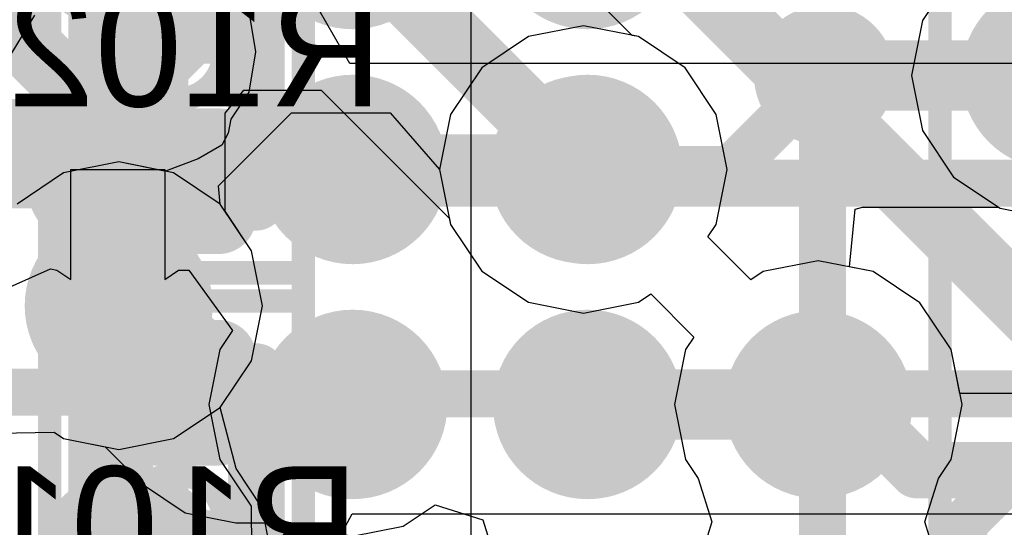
# Model space of a CAD drawing. Header units: millimetres. Extents: x -2 to 68, y -2 to 27.4.
# Tile 411 of 594: x 41.4 to 43.5, y 18.7 to 19.8. Entities that reach past the tile are written whole.
import ezdxf

# ---------------------------------------------------------------- set-up
doc = ezdxf.new("R2010")
doc.units = ezdxf.units.MM
for name, color, linetype in [('BottomLayer', 5, 'Continuous'), ('BottomPaste', 16, 'Continuous'), ('BottomSolder', 6, 'Continuous'), ('DrillGuide', 244, 'Continuous'), ('Mechanical10', 56, 'Continuous'), ('Mechanical13', 56, 'Continuous'), ('Mechanical15', 56, 'Continuous'), ('Mechanical17', 56, 'Continuous'), ('Mechanical6', 56, 'Continuous'), ('MidLayer1', 16, 'Continuous'), ('MidLayer2', 76, 'Continuous'), ('MidLayer3', 90, 'Continuous'), ('MidLayer4', 156, 'Continuous'), ('MidLayer5', 130, 'Continuous'), ('MidLayer6', 216, 'Continuous'), ('MidLayer7', 6, 'Continuous'), ('MidLayer8', 54, 'Continuous'), ('MultiLayer', 9, 'Continuous'), ('TopLayer', 1, 'Continuous'), ('TopPaste', 8, 'Continuous'), ('TopSolder', 216, 'Continuous'), ('ViaHoleLayer', 16, 'Continuous')]:
    doc.layers.add(name, color=color, linetype=linetype)

# ---------------------------------------------------------------- blocks, each defined once
blk = doc.blocks.new('RES_0201_B_187')
at = {"layer": 'BottomLayer', "const_width": 0.0806}
for points in [[(-0.3897, 0.0894, 1), (-0.3091, 0.0894, 1)], [(-0.2409, 0.0894, 1), (-0.1603, 0.0894, 1)], [(0.1603, 0.0894, 1), (0.2409, 0.0894, 1)], [(0.3091, 0.0894, 1), (0.3897, 0.0894, 1)], [(-0.3897, -0.0894, 1), (-0.3091, -0.0894, 1)], [(-0.2409, -0.0894, 1), (-0.1603, -0.0894, 1)], [(0.1603, -0.0894, 1), (0.2409, -0.0894, 1)], [(0.3091, -0.0894, 1), (0.3897, -0.0894, 1)]]:
    blk.add_lwpolyline(points, format="xyb", close=True, dxfattribs=at)
at = {"layer": 'BottomLayer'}
for points in [[(-0.2006, 0.17), (-0.3494, 0.17), (-0.2006, -0.17), (-0.3494, -0.17)], [(0.2006, -0.17), (0.3494, -0.17), (0.2006, 0.17), (0.3494, 0.17)], [(-0.12, 0.0894), (-0.43, 0.0894), (-0.12, -0.0894), (-0.43, -0.0894)], [(0.12, -0.0894), (0.43, -0.0894), (0.12, 0.0894), (0.43, 0.0894)]]:
    blk.add_solid(points, dxfattribs=at)
at = {"layer": 'BottomPaste', "const_width": 0.0806}
for points in [[(-0.3897, 0.0894, 1), (-0.3091, 0.0894, 1)], [(-0.2409, 0.0894, 1), (-0.1603, 0.0894, 1)], [(0.1603, 0.0894, 1), (0.2409, 0.0894, 1)], [(0.3091, 0.0894, 1), (0.3897, 0.0894, 1)], [(-0.3897, -0.0894, 1), (-0.3091, -0.0894, 1)], [(-0.2409, -0.0894, 1), (-0.1603, -0.0894, 1)], [(0.1603, -0.0894, 1), (0.2409, -0.0894, 1)], [(0.3091, -0.0894, 1), (0.3897, -0.0894, 1)]]:
    blk.add_lwpolyline(points, format="xyb", close=True, dxfattribs=at)
at = {"layer": 'BottomPaste'}
for points in [[(-0.2006, 0.17), (-0.3494, 0.17), (-0.2006, -0.17), (-0.3494, -0.17)], [(0.2006, -0.17), (0.3494, -0.17), (0.2006, 0.17), (0.3494, 0.17)], [(-0.12, 0.0894), (-0.43, 0.0894), (-0.12, -0.0894), (-0.43, -0.0894)], [(0.12, -0.0894), (0.43, -0.0894), (0.12, 0.0894), (0.43, 0.0894)]]:
    blk.add_solid(points, dxfattribs=at)
at = {"layer": 'BottomSolder', "const_width": 0.0806}
for points in [[(-0.3897, 0.0894, 1), (-0.3091, 0.0894, 1)], [(-0.2409, 0.0894, 1), (-0.1603, 0.0894, 1)], [(0.1603, 0.0894, 1), (0.2409, 0.0894, 1)], [(0.3091, 0.0894, 1), (0.3897, 0.0894, 1)], [(-0.3897, -0.0894, 1), (-0.3091, -0.0894, 1)], [(-0.2409, -0.0894, 1), (-0.1603, -0.0894, 1)], [(0.1603, -0.0894, 1), (0.2409, -0.0894, 1)], [(0.3091, -0.0894, 1), (0.3897, -0.0894, 1)]]:
    blk.add_lwpolyline(points, format="xyb", close=True, dxfattribs=at)
at = {"layer": 'BottomSolder'}
for points in [[(-0.2006, 0.17), (-0.3494, 0.17), (-0.2006, -0.17), (-0.3494, -0.17)], [(0.2006, -0.17), (0.3494, -0.17), (0.2006, 0.17), (0.3494, 0.17)], [(-0.12, 0.0894), (-0.43, 0.0894), (-0.12, -0.0894), (-0.43, -0.0894)], [(0.12, -0.0894), (0.43, -0.0894), (0.12, 0.0894), (0.43, 0.0894)]]:
    blk.add_solid(points, dxfattribs=at)
at = {"layer": 'Mechanical10', "const_width": 0.12}
for points in [[(-0.32, 0.17), (0.32, 0.17)], [(-0.32, 0.17), (-0.32, -0.17)], [(0.32, 0.17), (0.32, -0.17)], [(-0.32, -0.17), (0.32, -0.17)]]:
    blk.add_lwpolyline(points, dxfattribs=at)
at = {"layer": 'Mechanical10', "const_width": 0.06}
for points in [[(-0.35, 0.17, 1), (-0.29, 0.17, 1)], [(-0.35, 0.17, 1), (-0.29, 0.17, 1)], [(0.29, 0.17, 1), (0.35, 0.17, 1)], [(0.29, 0.17, 1), (0.35, 0.17, 1)], [(-0.35, -0.17, 1), (-0.29, -0.17, 1)], [(-0.35, -0.17, 1), (-0.29, -0.17, 1)], [(0.29, -0.17, 1), (0.35, -0.17, 1)], [(0.29, -0.17, 1), (0.35, -0.17, 1)]]:
    blk.add_lwpolyline(points, format="xyb", close=True, dxfattribs=at)
at = {"layer": 'Mechanical6', "const_width": 0.05}
for points in [[(-0.53, 0.27), (-0.53, -0.27)], [(-0.53, 0.27), (0.53, 0.27)], [(0.53, 0.27), (0.53, -0.27)], [(0, 0.135), (0, -0.135)], [(-0.135, 0), (0.135, 0)], [(-0.53, -0.27), (0.53, -0.27)]]:
    blk.add_lwpolyline(points, dxfattribs=at)
at = {"layer": 'Mechanical6'}
for points, const_width in [([(-0.5425, 0.27, 1), (-0.5175, 0.27, 1)], 0.025), ([(-0.5425, 0.27, 1), (-0.5175, 0.27, 1)], 0.025), ([(0.5175, 0.27, 1), (0.5425, 0.27, 1)], 0.025), ([(0.5175, 0.27, 1), (0.5425, 0.27, 1)], 0.025), ([(-0.0125, 0.135, 1), (0.0125, 0.135, 1)], 0.025), ([(0.1013, 0, 1), (-0.1013, 0, 1)], 0.05), ([(-0.1475, 0, 1), (-0.1225, 0, 1)], 0.025), ([(-0.1138, 0, 1), (-0.0888, 0, 1)], 0.025), ([(0.0888, 0, 1), (0.1138, 0, 1)], 0.025), ([(0.1225, 0, 1), (0.1475, 0, 1)], 0.025), ([(-0.0125, -0.135, 1), (0.0125, -0.135, 1)], 0.025), ([(-0.5425, -0.27, 1), (-0.5175, -0.27, 1)], 0.025), ([(-0.5425, -0.27, 1), (-0.5175, -0.27, 1)], 0.025), ([(0.5175, -0.27, 1), (0.5425, -0.27, 1)], 0.025), ([(0.5175, -0.27, 1), (0.5425, -0.27, 1)], 0.025)]:
    blk.add_lwpolyline(points, format="xyb", close=True, dxfattribs=dict(at, const_width=const_width))
blk = doc.blocks.new('RES_0201_B_188')
at = {"layer": 'BottomLayer', "const_width": 0.0806}
for points in [[(-0.3897, 0.0894, 1), (-0.3091, 0.0894, 1)], [(-0.2409, 0.0894, 1), (-0.1603, 0.0894, 1)], [(0.1603, 0.0894, 1), (0.2409, 0.0894, 1)], [(0.3091, 0.0894, 1), (0.3897, 0.0894, 1)], [(-0.3897, -0.0894, 1), (-0.3091, -0.0894, 1)], [(-0.2409, -0.0894, 1), (-0.1603, -0.0894, 1)], [(0.1603, -0.0894, 1), (0.2409, -0.0894, 1)], [(0.3091, -0.0894, 1), (0.3897, -0.0894, 1)]]:
    blk.add_lwpolyline(points, format="xyb", close=True, dxfattribs=at)
at = {"layer": 'BottomLayer'}
for points in [[(-0.2006, 0.17), (-0.3494, 0.17), (-0.2006, -0.17), (-0.3494, -0.17)], [(0.2006, -0.17), (0.3494, -0.17), (0.2006, 0.17), (0.3494, 0.17)], [(-0.12, 0.0894), (-0.43, 0.0894), (-0.12, -0.0894), (-0.43, -0.0894)], [(0.12, -0.0894), (0.43, -0.0894), (0.12, 0.0894), (0.43, 0.0894)]]:
    blk.add_solid(points, dxfattribs=at)
at = {"layer": 'BottomPaste', "const_width": 0.0806}
for points in [[(-0.3897, 0.0894, 1), (-0.3091, 0.0894, 1)], [(-0.2409, 0.0894, 1), (-0.1603, 0.0894, 1)], [(0.1603, 0.0894, 1), (0.2409, 0.0894, 1)], [(0.3091, 0.0894, 1), (0.3897, 0.0894, 1)], [(-0.3897, -0.0894, 1), (-0.3091, -0.0894, 1)], [(-0.2409, -0.0894, 1), (-0.1603, -0.0894, 1)], [(0.1603, -0.0894, 1), (0.2409, -0.0894, 1)], [(0.3091, -0.0894, 1), (0.3897, -0.0894, 1)]]:
    blk.add_lwpolyline(points, format="xyb", close=True, dxfattribs=at)
at = {"layer": 'BottomPaste'}
for points in [[(-0.2006, 0.17), (-0.3494, 0.17), (-0.2006, -0.17), (-0.3494, -0.17)], [(0.2006, -0.17), (0.3494, -0.17), (0.2006, 0.17), (0.3494, 0.17)], [(-0.12, 0.0894), (-0.43, 0.0894), (-0.12, -0.0894), (-0.43, -0.0894)], [(0.12, -0.0894), (0.43, -0.0894), (0.12, 0.0894), (0.43, 0.0894)]]:
    blk.add_solid(points, dxfattribs=at)
at = {"layer": 'BottomSolder', "const_width": 0.0806}
for points in [[(-0.3897, 0.0894, 1), (-0.3091, 0.0894, 1)], [(-0.2409, 0.0894, 1), (-0.1603, 0.0894, 1)], [(0.1603, 0.0894, 1), (0.2409, 0.0894, 1)], [(0.3091, 0.0894, 1), (0.3897, 0.0894, 1)], [(-0.3897, -0.0894, 1), (-0.3091, -0.0894, 1)], [(-0.2409, -0.0894, 1), (-0.1603, -0.0894, 1)], [(0.1603, -0.0894, 1), (0.2409, -0.0894, 1)], [(0.3091, -0.0894, 1), (0.3897, -0.0894, 1)]]:
    blk.add_lwpolyline(points, format="xyb", close=True, dxfattribs=at)
at = {"layer": 'BottomSolder'}
for points in [[(-0.2006, 0.17), (-0.3494, 0.17), (-0.2006, -0.17), (-0.3494, -0.17)], [(0.2006, -0.17), (0.3494, -0.17), (0.2006, 0.17), (0.3494, 0.17)], [(-0.12, 0.0894), (-0.43, 0.0894), (-0.12, -0.0894), (-0.43, -0.0894)], [(0.12, -0.0894), (0.43, -0.0894), (0.12, 0.0894), (0.43, 0.0894)]]:
    blk.add_solid(points, dxfattribs=at)
at = {"layer": 'Mechanical10', "const_width": 0.12}
for points in [[(0.32, 0.17), (-0.32, 0.17)], [(-0.32, -0.17), (-0.32, 0.17)], [(0.32, -0.17), (0.32, 0.17)], [(0.32, -0.17), (-0.32, -0.17)]]:
    blk.add_lwpolyline(points, dxfattribs=at)
at = {"layer": 'Mechanical10', "const_width": 0.06}
for points in [[(-0.35, 0.17, 1), (-0.29, 0.17, 1)], [(-0.35, 0.17, 1), (-0.29, 0.17, 1)], [(0.29, 0.17, 1), (0.35, 0.17, 1)], [(0.29, 0.17, 1), (0.35, 0.17, 1)], [(-0.35, -0.17, 1), (-0.29, -0.17, 1)], [(-0.35, -0.17, 1), (-0.29, -0.17, 1)], [(0.29, -0.17, 1), (0.35, -0.17, 1)], [(0.29, -0.17, 1), (0.35, -0.17, 1)]]:
    blk.add_lwpolyline(points, format="xyb", close=True, dxfattribs=at)
at = {"layer": 'Mechanical6', "const_width": 0.05}
for points in [[(0.53, 0.27), (-0.53, 0.27)], [(-0.53, -0.27), (-0.53, 0.27)], [(0.53, -0.27), (0.53, 0.27)], [(0, -0.135), (0, 0.135)], [(0.135, 0), (-0.135, 0)], [(0.53, -0.27), (-0.53, -0.27)]]:
    blk.add_lwpolyline(points, dxfattribs=at)
at = {"layer": 'Mechanical6'}
for points, const_width in [([(-0.5425, 0.27, 1), (-0.5175, 0.27, 1)], 0.025), ([(-0.5425, 0.27, 1), (-0.5175, 0.27, 1)], 0.025), ([(0.5175, 0.27, 1), (0.5425, 0.27, 1)], 0.025), ([(0.5175, 0.27, 1), (0.5425, 0.27, 1)], 0.025), ([(-0.0125, 0.135, 1), (0.0125, 0.135, 1)], 0.025), ([(0.1013, 0, 1), (-0.1013, 0, 1)], 0.05), ([(-0.1475, 0, 1), (-0.1225, 0, 1)], 0.025), ([(-0.1138, 0, 1), (-0.0888, 0, 1)], 0.025), ([(0.0888, 0, 1), (0.1138, 0, 1)], 0.025), ([(0.1225, 0, 1), (0.1475, 0, 1)], 0.025), ([(-0.0125, -0.135, 1), (0.0125, -0.135, 1)], 0.025), ([(-0.5425, -0.27, 1), (-0.5175, -0.27, 1)], 0.025), ([(-0.5425, -0.27, 1), (-0.5175, -0.27, 1)], 0.025), ([(0.5175, -0.27, 1), (0.5425, -0.27, 1)], 0.025), ([(0.5175, -0.27, 1), (0.5425, -0.27, 1)], 0.025)]:
    blk.add_lwpolyline(points, format="xyb", close=True, dxfattribs=dict(at, const_width=const_width))
blk = doc.blocks.new('BGA486C50P27X27_1400X1400X125_227')
at = {"layer": 'Mechanical13', "const_width": 0.1}
blk.add_lwpolyline([(-7, -7), (7, -7)], dxfattribs=at)
at = {"layer": 'Mechanical15', "const_width": 0.05}
blk.add_lwpolyline([(-7.25, -7.25), (7.25, -7.25)], dxfattribs=at)
at = {"layer": 'TopLayer', "const_width": 0.1}
for points in [[(3.95, -5.5, 1), (4.05, -5.5, 1)], [(3.45, -6, 1), (3.55, -6, 1)], [(3.95, -6, 1), (4.05, -6, 1)], [(3.45, -6.5, 1), (3.55, -6.5, 1)], [(3.95, -6.5, 1), (4.05, -6.5, 1)]]:
    blk.add_lwpolyline(points, format="xyb", close=True, dxfattribs=at)
at = {"layer": 'TopPaste', "const_width": 0.1}
for points in [[(3.95, -5.5, 1), (4.05, -5.5, 1)], [(3.45, -6, 1), (3.55, -6, 1)], [(3.95, -6, 1), (4.05, -6, 1)], [(3.45, -6.5, 1), (3.55, -6.5, 1)], [(3.95, -6.5, 1), (4.05, -6.5, 1)]]:
    blk.add_lwpolyline(points, format="xyb", close=True, dxfattribs=at)
at = {"layer": 'TopSolder', "const_width": 0.2016}
for points in [[(3.8992, -5.5, 1), (4.1008, -5.5, 1)], [(4.3992, -5.5, 1), (4.6008, -5.5, 1)], [(3.3992, -6, 1), (3.6008, -6, 1)], [(3.8992, -6, 1), (4.1008, -6, 1)], [(4.3992, -6, 1), (4.6008, -6, 1)], [(3.3992, -6.5, 1), (3.6008, -6.5, 1)], [(3.8992, -6.5, 1), (4.1008, -6.5, 1)], [(4.3992, -6.5, 1), (4.6008, -6.5, 1)]]:
    blk.add_lwpolyline(points, format="xyb", close=True, dxfattribs=at)

msp = doc.modelspace()

# ---------------------------------------------------------------- linework, layer by layer
at = {"layer": 'BottomLayer'}
for p, q in [((41.4478, 19.8285), (41.3832, 19.7221)), ((42.1192, 19.7257), (42.0537, 19.8392)), ((44.2767, 19.7257), (42.1192, 19.7257)), ((42.0563, 18.6414), (42.1238, 18.7675)), ((42.1238, 18.7675), (44.266, 18.7675))]:
    msp.add_line(p, q, dxfattribs=at)
at = {"layer": 'BottomLayer', "const_width": 0.1}
for points in [[(40.8502, 19.4672), (41.7422, 19.4672)], [(41.7422, 19.4672), (41.75, 19.475)], [(41.75, 19.475), (41.7542, 19.4708)], [(41.7542, 19.4708), (44.2767, 19.4708)], [(41.107, 19.026), (41.749, 19.026)], [(41.749, 19.026), (41.7526, 19.0224)], [(41.7526, 19.0224), (44.3716, 19.0224)]]:
    msp.add_lwpolyline(points, dxfattribs=at)
at = {"layer": 'BottomLayer', "const_width": 0.05}
for points in [[(41.7172, 19.4672, 1), (41.7672, 19.4672, 1)], [(41.7172, 19.4672, 1), (41.7672, 19.4672, 1)], [(41.725, 19.475, 1), (41.775, 19.475, 1)], [(41.725, 19.475, 1), (41.775, 19.475, 1)], [(41.7292, 19.4708, 1), (41.7792, 19.4708, 1)], [(41.7292, 19.4708, 1), (41.7792, 19.4708, 1)], [(41.724, 19.026, 1), (41.774, 19.026, 1)], [(41.724, 19.026, 1), (41.774, 19.026, 1)], [(41.7276, 19.0224, 1), (41.7776, 19.0224, 1)], [(41.7276, 19.0224, 1), (41.7776, 19.0224, 1)]]:
    msp.add_lwpolyline(points, format="xyb", close=True, dxfattribs=at)
at = {"layer": 'DrillGuide'}
for points, const_width in [([(43.104, 19.7, 1), (43.154, 19.7, 1)], 0.05), ([(42.566, 19.5, 1), (42.666, 19.5, 1)], 0.1), ([(42.1, 19.5, 1), (42.15, 19.5, 1)], 0.05), ([(41.577, 19.21, 1), (41.677, 19.21, 1)], 0.1), ([(43.066, 19, 1), (43.166, 19, 1)], 0.1), ([(42.1, 19, 1), (42.15, 19, 1)], 0.05), ([(42.6, 19, 1), (42.65, 19, 1)], 0.05), ([(41.6, 18.663, 1), (41.7, 18.663, 1)], 0.1)]:
    msp.add_lwpolyline(points, format="xyb", close=True, dxfattribs=dict(at, const_width=const_width))
at = {"layer": 'MidLayer1'}
for p, q in [((41.904, 19.8358), (41.9182, 19.75)), ((41.9182, 19.75), (41.904, 19.6642)), ((41.904, 19.6642), (41.866, 19.6073)), ((41.866, 19.6073), (41.86, 19.5771)), ((41.86, 19.5771), (41.8464, 19.5519)), ((41.8464, 19.5519), (41.7959, 19.5226)), ((41.627, 19.5159), (41.5099, 19.4926)), ((41.7243, 19.4965), (41.627, 19.5159)), ((41.7959, 19.5226), (41.7267, 19.4966)), ((41.5099, 19.4926), (41.4107, 19.4263)), ((41.7267, 19.4966), (41.7243, 19.4965)), ((43.1827, 19.2926), (43.1947, 19.4154)), ((43.1947, 19.4154), (43.2099, 19.4196)), ((43.2099, 19.4196), (43.4996, 19.4196)), ((43.4996, 19.4196), (43.5029, 19.4174)), ((43.5029, 19.4174), (43.62, 19.3941)), ((43.233, 19.2826), (43.1827, 19.2926)), ((43.3323, 19.2163), (43.233, 19.2826)), ((43.3986, 19.1171), (43.3323, 19.2163)), ((43.4219, 19), (43.3986, 19.1171)), ((43.3986, 18.8829), (43.4219, 19)), ((41.3654, 18.939), (41.4895, 18.9411)), ((41.4895, 18.9411), (41.5099, 18.9274)), ((41.5099, 18.9274), (41.5983, 18.9098)), ((41.5983, 18.9098), (41.6777, 18.8304)), ((43.3717, 18.8427), (43.3986, 18.8829)), ((43.3428, 18.75), (43.3717, 18.8427)), ((41.6777, 18.8304), (41.7687, 18.7697)), ((42.2323, 18.741), (42.3006, 18.7866)), ((42.3006, 18.7866), (42.4021, 18.7542)), ((41.7687, 18.7697), (41.876, 18.7483)), ((41.876, 18.7483), (42.0067, 18.7483)), ((42.0067, 18.7483), (42.0177, 18.741)), ((42.0177, 18.741), (42.125, 18.7196)), ((42.125, 18.7196), (42.2323, 18.741)), ((42.4021, 18.7542), (42.4317, 18.6608)), ((43.3717, 18.6573), (43.3428, 18.75))]:
    msp.add_line(p, q, dxfattribs=at)
for points, const_width in [([(43.52, 19.7, 1), (43.72, 19.7, 1)], 0.2), ([(43.054, 19.7, 1), (43.204, 19.7, 1)], 0.15), ([(43.0915, 19.7, 1), (43.1665, 19.7, 1)], 0.075), ([(42.516, 19.5, 1), (42.716, 19.5, 1)], 0.2), ([(42.05, 19.5, 1), (42.2, 19.5, 1)], 0.15), ([(42.0875, 19.5, 1), (42.1625, 19.5, 1)], 0.075), ([(42.5785, 19.5, 1), (42.6535, 19.5, 1)], 0.075), ([(41.527, 19.21, 1), (41.727, 19.21, 1)], 0.2), ([(41.5895, 19.21, 1), (41.6645, 19.21, 1)], 0.075), ([(41.6571, 19.21, 1), (41.7321, 19.21, 1)], 0.075), ([(41.6571, 19.21, 1), (41.7321, 19.21, 1)], 0.075), ([(43.016, 19, 1), (43.216, 19, 1)], 0.2), ([(42.05, 19, 1), (42.2, 19, 1)], 0.15), ([(42.55, 19, 1), (42.7, 19, 1)], 0.15), ([(41.8385, 19.0287, 1), (41.9135, 19.0287, 1)], 0.075), ([(41.8385, 19.0287, 1), (41.9135, 19.0287, 1)], 0.075), ([(42.0588, 19.0287, 1), (42.1338, 19.0287, 1)], 0.075), ([(42.0588, 19.0287, 1), (42.1338, 19.0287, 1)], 0.075), ([(42.0875, 19, 1), (42.1625, 19, 1)], 0.075), ([(42.5875, 19, 1), (42.6625, 19, 1)], 0.075), ([(43.0785, 19, 1), (43.1535, 19, 1)], 0.075), ([(41.55, 18.663, 1), (41.75, 18.663, 1)], 0.2)]:
    msp.add_lwpolyline(points, format="xyb", close=True, dxfattribs=dict(at, const_width=const_width))
at = {"layer": 'MidLayer1', "const_width": 0.15}
for points in [[(43.129, 19.7), (43.62, 19.7)], [(42.125, 19.5), (42.616, 19.5)], [(41.627, 19.21), (41.6946, 19.21)], [(41.6946, 19.21), (41.876, 19.0287)], [(41.876, 19.0287), (42.0963, 19.0287)], [(42.0963, 19.0287), (42.125, 19)], [(42.625, 19), (43.116, 19)]]:
    msp.add_lwpolyline(points, dxfattribs=at)
at = {"layer": 'MidLayer2'}
for p, q in [((41.8395, 19.4652), (41.995, 19.6207)), ((41.995, 19.6207), (42.2046, 19.6207)), ((42.2046, 19.6207), (42.3101, 19.5)), ((42.3101, 19.5), (42.3334, 19.3829)), ((41.8433, 19.4263), (41.8395, 19.4652)), ((41.9096, 19.3271), (41.8433, 19.4263)), ((42.3334, 19.3829), (42.3997, 19.2837)), ((41.9329, 19.21), (41.9096, 19.3271)), ((42.3997, 19.2837), (42.4989, 19.2174)), ((42.4989, 19.2174), (42.616, 19.1941)), ((42.616, 19.1941), (42.733, 19.2174)), ((42.733, 19.2174), (42.7595, 19.2351)), ((42.7595, 19.2351), (42.8511, 19.1435)), ((41.9096, 19.093), (41.9329, 19.21)), ((42.8511, 19.1435), (42.8334, 19.1171)), ((42.8334, 19.1171), (42.8101, 19)), ((41.8433, 18.9937), (41.9096, 19.093)), ((41.744, 18.9274), (41.8433, 18.9937)), ((42.8101, 19), (42.8334, 18.8829)), ((41.3654, 18.939), (41.4895, 18.9411)), ((41.4895, 18.9411), (41.5099, 18.9274)), ((41.5099, 18.9274), (41.627, 18.9041)), ((41.627, 18.9041), (41.744, 18.9274)), ((42.8334, 18.8829), (42.8603, 18.8427)), ((42.8603, 18.8427), (42.8892, 18.75)), ((42.8892, 18.75), (42.8603, 18.6573))]:
    msp.add_line(p, q, dxfattribs=at)
at = {"layer": 'MidLayer2', "const_width": 0.14}
for points in [[(41.565, 19.58), (41.881, 19.896)], [(42.865, 19.896), (43.7725, 18.9885)], [(40.3691, 19.58), (41.565, 19.58)]]:
    msp.add_lwpolyline(points, dxfattribs=at)
at = {"layer": 'MidLayer2'}
for points, const_width in [([(43.52, 19.7, 1), (43.72, 19.7, 1)], 0.2), ([(42.516, 19.5, 1), (42.716, 19.5, 1)], 0.2), ([(41.53, 19.58, 1), (41.6, 19.58, 1)], 0.07), ([(41.53, 19.58, 1), (41.6, 19.58, 1)], 0.07), ([(41.527, 19.21, 1), (41.727, 19.21, 1)], 0.2), ([(43.016, 19, 1), (43.216, 19, 1)], 0.2), ([(41.55, 18.663, 1), (41.75, 18.663, 1)], 0.2)]:
    msp.add_lwpolyline(points, format="xyb", close=True, dxfattribs=dict(at, const_width=const_width))
at = {"layer": 'MidLayer3'}
for p, q in [((42.7201, 19.7852), (42.3669, 20.1384)), ((43.4037, 19.9163), (43.3374, 19.8171)), ((43.3374, 19.8171), (43.3141, 19.7)), ((42.733, 19.7826), (42.7201, 19.7852)), ((42.8323, 19.7163), (42.733, 19.7826)), ((42.8986, 19.617), (42.8323, 19.7163)), ((43.3141, 19.7), (43.3374, 19.5829)), ((41.8533, 19.62), (41.8931, 19.6685)), ((41.8931, 19.6685), (42.0582, 19.6685)), ((42.0582, 19.6685), (42.3308, 19.3959)), ((41.8533, 19.4113), (41.8533, 19.62)), ((42.9219, 19.5), (42.8986, 19.617)), ((43.3374, 19.5829), (43.4037, 19.4837)), ((42.8986, 19.3829), (42.9219, 19.5)), ((43.4037, 19.4837), (43.5029, 19.4174)), ((41.9096, 19.3271), (41.8533, 19.4113)), ((43.5029, 19.4174), (43.62, 19.3941)), ((42.3308, 19.3959), (42.3334, 19.3829)), ((42.3334, 19.3829), (42.3997, 19.2837)), ((42.8809, 19.3565), (42.8986, 19.3829)), ((42.9725, 19.2649), (42.8809, 19.3565)), ((41.9329, 19.21), (41.9096, 19.3271)), ((43.116, 19.3059), (42.9989, 19.2826)), ((43.233, 19.2826), (43.116, 19.3059)), ((42.3997, 19.2837), (42.4989, 19.2174)), ((42.9989, 19.2826), (42.9725, 19.2649)), ((43.3323, 19.2163), (43.233, 19.2826)), ((42.4989, 19.2174), (42.616, 19.1941)), ((42.616, 19.1941), (42.733, 19.2174)), ((42.733, 19.2174), (42.7595, 19.2351)), ((42.7595, 19.2351), (42.8511, 19.1435)), ((43.3986, 19.1171), (43.3323, 19.2163)), ((41.9096, 19.093), (41.9329, 19.21)), ((42.8511, 19.1435), (42.8334, 19.1171)), ((42.8334, 19.1171), (42.8101, 19)), ((43.4173, 19.0231), (43.3986, 19.1171)), ((41.8433, 18.9937), (41.9096, 19.093)), ((43.8444, 19.0231), (43.4173, 19.0231)), ((41.744, 18.9274), (41.8433, 18.9937)), ((42.8101, 19), (42.8334, 18.8829)), ((41.3654, 18.939), (41.4895, 18.9411)), ((41.4895, 18.9411), (41.5099, 18.9274)), ((41.5099, 18.9274), (41.627, 18.9041)), ((41.627, 18.9041), (41.744, 18.9274)), ((42.8334, 18.8829), (42.8603, 18.8427)), ((42.8603, 18.8427), (42.8892, 18.75)), ((42.8892, 18.75), (42.8603, 18.6573))]:
    msp.add_line(p, q, dxfattribs=at)
for points, const_width in [([(40.998, 20.2), (41.578, 19.62)], 0.14), ([(42.1722, 19.9437), (42.616, 19.5)], 0.14), ([(41.578, 19.259), (41.578, 19.62)], 0.14), ([(41.578, 19.259), (41.627, 19.21)], 0.14), ([(43.116, 19), (43.1863, 19)], 0.12), ([(43.1863, 19), (43.3263, 18.86)], 0.12), ([(43.3263, 18.86), (43.912, 18.86)], 0.12)]:
    msp.add_lwpolyline(points, dxfattribs=dict(at, const_width=const_width))
for points, const_width in [([(43.52, 19.7, 1), (43.72, 19.7, 1)], 0.2), ([(42.516, 19.5, 1), (42.716, 19.5, 1)], 0.2), ([(41.543, 19.62, 1), (41.613, 19.62, 1)], 0.07), ([(41.543, 19.62, 1), (41.613, 19.62, 1)], 0.07), ([(42.581, 19.5, 1), (42.651, 19.5, 1)], 0.07), ([(41.527, 19.21, 1), (41.727, 19.21, 1)], 0.2), ([(41.543, 19.259, 1), (41.613, 19.259, 1)], 0.07), ([(41.543, 19.259, 1), (41.613, 19.259, 1)], 0.07), ([(41.592, 19.21, 1), (41.662, 19.21, 1)], 0.07), ([(43.016, 19, 1), (43.216, 19, 1)], 0.2), ([(43.086, 19, 1), (43.146, 19, 1)], 0.06), ([(43.1563, 19, 1), (43.2163, 19, 1)], 0.06), ([(43.1563, 19, 1), (43.2163, 19, 1)], 0.06), ([(43.2963, 18.86, 1), (43.3563, 18.86, 1)], 0.06), ([(43.2963, 18.86, 1), (43.3563, 18.86, 1)], 0.06), ([(41.55, 18.663, 1), (41.75, 18.663, 1)], 0.2)]:
    msp.add_lwpolyline(points, format="xyb", close=True, dxfattribs=dict(at, const_width=const_width))
at = {"layer": 'MidLayer4'}
for p, q in [((42.616, 19.8059), (42.4989, 19.7826)), ((42.733, 19.7826), (42.616, 19.8059)), ((43.3374, 19.8171), (43.3141, 19.7)), ((43.3396, 19.8204), (43.3374, 19.8171)), ((42.4989, 19.7826), (42.3997, 19.7163)), ((42.8323, 19.7163), (42.733, 19.7826)), ((42.3997, 19.7163), (42.3334, 19.617)), ((42.8986, 19.617), (42.8323, 19.7163)), ((43.3141, 19.7), (43.3374, 19.5829)), ((42.3334, 19.617), (42.3101, 19.5)), ((42.9219, 19.5), (42.8986, 19.617)), ((43.3374, 19.5829), (43.4037, 19.4837)), ((41.627, 19.5159), (41.5099, 19.4926)), ((41.744, 19.4926), (41.627, 19.5159)), ((41.5099, 19.4926), (41.4107, 19.4263)), ((41.8433, 19.4263), (41.744, 19.4926)), ((42.3101, 19.5), (42.3334, 19.3829)), ((42.8986, 19.3829), (42.9219, 19.5)), ((43.4037, 19.4837), (43.5029, 19.4174)), ((41.9096, 19.3271), (41.8433, 19.4263)), ((43.5029, 19.4174), (43.62, 19.3941)), ((42.3334, 19.3829), (42.3997, 19.2837)), ((42.8809, 19.3565), (42.8986, 19.3829)), ((42.9725, 19.2649), (42.8809, 19.3565)), ((41.9329, 19.21), (41.9096, 19.3271)), ((43.116, 19.3059), (42.9989, 19.2826)), ((43.233, 19.2826), (43.116, 19.3059)), ((42.3997, 19.2837), (42.4989, 19.2174)), ((42.9989, 19.2826), (42.9725, 19.2649)), ((43.3323, 19.2163), (43.233, 19.2826)), ((42.4989, 19.2174), (42.616, 19.1941)), ((42.616, 19.1941), (42.733, 19.2174)), ((42.733, 19.2174), (42.7595, 19.2351)), ((42.7595, 19.2351), (42.8511, 19.1435)), ((43.3986, 19.1171), (43.3323, 19.2163)), ((41.9096, 19.093), (41.9329, 19.21)), ((42.8511, 19.1435), (42.8334, 19.1171)), ((42.8334, 19.1171), (42.8101, 19)), ((43.4219, 19), (43.3986, 19.1171)), ((41.8433, 18.9937), (41.9096, 19.093)), ((41.744, 18.9274), (41.8433, 18.9937)), ((42.8101, 19), (42.8334, 18.8829)), ((43.3986, 18.8829), (43.4219, 19)), ((41.3654, 18.939), (41.4895, 18.9411)), ((41.4895, 18.9411), (41.5099, 18.9274)), ((41.5099, 18.9274), (41.627, 18.9041)), ((41.627, 18.9041), (41.744, 18.9274)), ((42.8334, 18.8829), (42.8603, 18.8427)), ((43.3717, 18.8427), (43.3986, 18.8829)), ((42.8603, 18.8427), (42.8892, 18.75)), ((43.3428, 18.75), (43.3717, 18.8427)), ((42.8892, 18.75), (42.8603, 18.6573)), ((43.3717, 18.6573), (43.3428, 18.75))]:
    msp.add_line(p, q, dxfattribs=at)
at = {"layer": 'MidLayer4', "const_width": 0.2}
for points in [[(43.52, 19.7, 1), (43.72, 19.7, 1)], [(42.516, 19.5, 1), (42.716, 19.5, 1)], [(41.527, 19.21, 1), (41.727, 19.21, 1)], [(43.016, 19, 1), (43.216, 19, 1)], [(41.55, 18.663, 1), (41.75, 18.663, 1)]]:
    msp.add_lwpolyline(points, format="xyb", close=True, dxfattribs=at)
at = {"layer": 'MidLayer5'}
for p, q in [((43.4037, 19.9163), (43.3374, 19.8171)), ((42.616, 19.8059), (42.4989, 19.7826)), ((42.733, 19.7826), (42.616, 19.8059)), ((43.3374, 19.8171), (43.3141, 19.7)), ((42.4989, 19.7826), (42.3997, 19.7163)), ((42.8323, 19.7163), (42.733, 19.7826)), ((42.3997, 19.7163), (42.3334, 19.617)), ((42.8986, 19.617), (42.8323, 19.7163)), ((43.3141, 19.7), (43.3374, 19.5829)), ((42.3334, 19.617), (42.3101, 19.5)), ((42.9219, 19.5), (42.8986, 19.617)), ((43.3374, 19.5829), (43.4037, 19.4837)), ((41.627, 19.5159), (41.5099, 19.4926)), ((41.744, 19.4926), (41.627, 19.5159)), ((41.5099, 19.4926), (41.4107, 19.4263)), ((41.8433, 19.4263), (41.744, 19.4926)), ((42.3101, 19.5), (42.3334, 19.3829)), ((42.8986, 19.3829), (42.9219, 19.5)), ((43.4037, 19.4837), (43.5029, 19.4174)), ((41.9096, 19.3271), (41.8433, 19.4263)), ((43.5029, 19.4174), (43.62, 19.3941)), ((42.3334, 19.3829), (42.3997, 19.2837)), ((42.8809, 19.3565), (42.8986, 19.3829)), ((42.9725, 19.2649), (42.8809, 19.3565)), ((41.9329, 19.21), (41.9096, 19.3271)), ((43.116, 19.3059), (42.9989, 19.2826)), ((43.233, 19.2826), (43.116, 19.3059)), ((42.3997, 19.2837), (42.4989, 19.2174)), ((42.9989, 19.2826), (42.9725, 19.2649)), ((43.3323, 19.2163), (43.233, 19.2826)), ((42.4989, 19.2174), (42.616, 19.1941)), ((42.616, 19.1941), (42.733, 19.2174)), ((42.733, 19.2174), (42.7595, 19.2351)), ((42.7595, 19.2351), (42.8511, 19.1435)), ((43.3986, 19.1171), (43.3323, 19.2163)), ((41.9096, 19.093), (41.9329, 19.21)), ((42.8511, 19.1435), (42.8334, 19.1171)), ((42.8334, 19.1171), (42.8101, 19)), ((43.4219, 19), (43.3986, 19.1171)), ((41.8433, 18.9937), (41.9096, 19.093)), ((41.744, 18.9274), (41.8433, 18.9937)), ((42.8101, 19), (42.8334, 18.8829)), ((43.3986, 18.8829), (43.4219, 19)), ((41.3654, 18.939), (41.4895, 18.9411)), ((41.4895, 18.9411), (41.5099, 18.9274)), ((41.5099, 18.9274), (41.627, 18.9041)), ((41.627, 18.9041), (41.744, 18.9274)), ((42.8334, 18.8829), (42.8603, 18.8427)), ((43.3717, 18.8427), (43.3986, 18.8829)), ((42.8603, 18.8427), (42.8892, 18.75)), ((43.3428, 18.75), (43.3717, 18.8427)), ((42.8892, 18.75), (42.8603, 18.6573)), ((43.3717, 18.6573), (43.3428, 18.75))]:
    msp.add_line(p, q, dxfattribs=at)
at = {"layer": 'MidLayer5', "const_width": 0.2}
for points in [[(43.52, 19.7, 1), (43.72, 19.7, 1)], [(42.516, 19.5, 1), (42.716, 19.5, 1)], [(41.527, 19.21, 1), (41.727, 19.21, 1)], [(43.016, 19, 1), (43.216, 19, 1)], [(41.55, 18.663, 1), (41.75, 18.663, 1)]]:
    msp.add_lwpolyline(points, format="xyb", close=True, dxfattribs=at)
at = {"layer": 'MidLayer6'}
for p, q in [((43.4037, 19.9163), (43.3374, 19.8171)), ((42.616, 19.8059), (42.4989, 19.7826)), ((42.733, 19.7826), (42.616, 19.8059)), ((43.3374, 19.8171), (43.3141, 19.7)), ((42.4989, 19.7826), (42.3997, 19.7163)), ((42.8323, 19.7163), (42.733, 19.7826)), ((42.3997, 19.7163), (42.3334, 19.617)), ((42.8986, 19.617), (42.8323, 19.7163)), ((43.3141, 19.7), (43.3374, 19.5829)), ((42.3334, 19.617), (42.3101, 19.5)), ((42.9219, 19.5), (42.8986, 19.617)), ((43.3374, 19.5829), (43.4037, 19.4837)), ((41.627, 19.5159), (41.5099, 19.4926)), ((41.744, 19.4926), (41.627, 19.5159)), ((41.5099, 19.4926), (41.4107, 19.4263)), ((41.8433, 19.4263), (41.744, 19.4926)), ((42.3101, 19.5), (42.3334, 19.3829)), ((42.8986, 19.3829), (42.9219, 19.5)), ((43.4037, 19.4837), (43.5029, 19.4174)), ((41.9096, 19.3271), (41.8433, 19.4263)), ((43.5029, 19.4174), (43.62, 19.3941)), ((42.3334, 19.3829), (42.3997, 19.2837)), ((42.8809, 19.3565), (42.8986, 19.3829)), ((42.9725, 19.2649), (42.8809, 19.3565)), ((41.9329, 19.21), (41.9096, 19.3271)), ((43.116, 19.3059), (42.9989, 19.2826)), ((43.233, 19.2826), (43.116, 19.3059)), ((42.3997, 19.2837), (42.4989, 19.2174)), ((42.9989, 19.2826), (42.9725, 19.2649)), ((43.3323, 19.2163), (43.233, 19.2826)), ((42.4989, 19.2174), (42.616, 19.1941)), ((42.616, 19.1941), (42.733, 19.2174)), ((42.733, 19.2174), (42.7595, 19.2351)), ((42.7595, 19.2351), (42.8511, 19.1435)), ((43.3986, 19.1171), (43.3323, 19.2163)), ((41.9096, 19.093), (41.9329, 19.21)), ((42.8511, 19.1435), (42.8334, 19.1171)), ((42.8334, 19.1171), (42.8101, 19)), ((43.4219, 19), (43.3986, 19.1171)), ((41.8433, 18.9937), (41.9096, 19.093)), ((41.744, 18.9274), (41.8433, 18.9937)), ((42.8101, 19), (42.8334, 18.8829)), ((43.3986, 18.8829), (43.4219, 19)), ((41.3654, 18.939), (41.4895, 18.9411)), ((41.4895, 18.9411), (41.5099, 18.9274)), ((41.5099, 18.9274), (41.627, 18.9041)), ((41.627, 18.9041), (41.744, 18.9274)), ((42.8334, 18.8829), (42.8603, 18.8427)), ((43.3717, 18.8427), (43.3986, 18.8829)), ((42.8603, 18.8427), (42.8892, 18.75)), ((43.3428, 18.75), (43.3717, 18.8427)), ((42.8892, 18.75), (42.8603, 18.6573)), ((43.3717, 18.6573), (43.3428, 18.75))]:
    msp.add_line(p, q, dxfattribs=at)
at = {"layer": 'MidLayer6', "const_width": 0.2}
for points in [[(43.52, 19.7, 1), (43.72, 19.7, 1)], [(42.516, 19.5, 1), (42.716, 19.5, 1)], [(41.527, 19.21, 1), (41.727, 19.21, 1)], [(43.016, 19, 1), (43.216, 19, 1)], [(41.55, 18.663, 1), (41.75, 18.663, 1)]]:
    msp.add_lwpolyline(points, format="xyb", close=True, dxfattribs=at)
at = {"layer": 'MidLayer7'}
for p, q in [((43.4037, 19.9163), (43.3374, 19.8171)), ((42.616, 19.8059), (42.4989, 19.7826)), ((42.733, 19.7826), (42.616, 19.8059)), ((43.3374, 19.8171), (43.3141, 19.7)), ((42.4989, 19.7826), (42.3997, 19.7163)), ((42.8323, 19.7163), (42.733, 19.7826)), ((42.3997, 19.7163), (42.3334, 19.617)), ((42.8986, 19.617), (42.8323, 19.7163)), ((43.3141, 19.7), (43.3374, 19.5829)), ((42.3334, 19.617), (42.3101, 19.5)), ((42.9219, 19.5), (42.8986, 19.617)), ((43.3374, 19.5829), (43.4037, 19.4837)), ((41.627, 19.5159), (41.5099, 19.4926)), ((41.744, 19.4926), (41.627, 19.5159)), ((41.5099, 19.4926), (41.4107, 19.4263)), ((41.8433, 19.4263), (41.744, 19.4926)), ((42.3101, 19.5), (42.3334, 19.3829)), ((42.8986, 19.3829), (42.9219, 19.5)), ((43.4037, 19.4837), (43.5029, 19.4174)), ((41.9096, 19.3271), (41.8433, 19.4263)), ((43.5029, 19.4174), (43.62, 19.3941)), ((42.3334, 19.3829), (42.3997, 19.2837)), ((42.8809, 19.3565), (42.8986, 19.3829)), ((42.9725, 19.2649), (42.8809, 19.3565)), ((41.9329, 19.21), (41.9096, 19.3271)), ((43.116, 19.3059), (42.9989, 19.2826)), ((43.233, 19.2826), (43.116, 19.3059)), ((42.3997, 19.2837), (42.4989, 19.2174)), ((42.9989, 19.2826), (42.9725, 19.2649)), ((43.3323, 19.2163), (43.233, 19.2826)), ((42.4989, 19.2174), (42.616, 19.1941)), ((42.616, 19.1941), (42.733, 19.2174)), ((42.733, 19.2174), (42.7595, 19.2351)), ((42.7595, 19.2351), (42.8511, 19.1435)), ((43.3986, 19.1171), (43.3323, 19.2163)), ((41.9096, 19.093), (41.9329, 19.21)), ((42.8511, 19.1435), (42.8334, 19.1171)), ((42.8334, 19.1171), (42.8101, 19)), ((43.4219, 19), (43.3986, 19.1171)), ((41.8433, 18.9937), (41.9096, 19.093)), ((41.8769, 18.8634), (41.8433, 18.9937)), ((42.8101, 19), (42.8334, 18.8829)), ((43.3986, 18.8829), (43.4219, 19)), ((42.8334, 18.8829), (42.8603, 18.8427)), ((43.3717, 18.8427), (43.3986, 18.8829)), ((41.9326, 18.7801), (41.8769, 18.8634)), ((42.8603, 18.8427), (42.8892, 18.75)), ((43.3428, 18.75), (43.3717, 18.8427)), ((41.9559, 18.663), (41.9326, 18.7801)), ((42.8892, 18.75), (42.8603, 18.6573)), ((43.3717, 18.6573), (43.3428, 18.75))]:
    msp.add_line(p, q, dxfattribs=at)
at = {"layer": 'MidLayer7', "const_width": 0.2}
for points in [[(43.52, 19.7, 1), (43.72, 19.7, 1)], [(42.516, 19.5, 1), (42.716, 19.5, 1)], [(41.527, 19.21, 1), (41.727, 19.21, 1)], [(43.016, 19, 1), (43.216, 19, 1)], [(41.55, 18.663, 1), (41.75, 18.663, 1)]]:
    msp.add_lwpolyline(points, format="xyb", close=True, dxfattribs=at)
at = {"layer": 'MidLayer8'}
for p, q in [((43.4037, 19.9163), (43.3374, 19.8171)), ((42.616, 19.8059), (42.4989, 19.7826)), ((42.733, 19.7826), (42.616, 19.8059)), ((43.3374, 19.8171), (43.3141, 19.7)), ((42.4989, 19.7826), (42.3997, 19.7163)), ((42.8323, 19.7163), (42.733, 19.7826)), ((42.3997, 19.7163), (42.3334, 19.617)), ((42.8986, 19.617), (42.8323, 19.7163)), ((43.3141, 19.7), (43.3374, 19.5829)), ((42.3334, 19.617), (42.3101, 19.5)), ((42.9219, 19.5), (42.8986, 19.617)), ((43.3374, 19.5829), (43.4037, 19.4837)), ((41.627, 19.5159), (41.5099, 19.4926)), ((41.744, 19.4926), (41.627, 19.5159)), ((41.5099, 19.4926), (41.4107, 19.4263)), ((41.8433, 19.4263), (41.744, 19.4926)), ((42.3101, 19.5), (42.3334, 19.3829)), ((42.8986, 19.3829), (42.9219, 19.5)), ((43.4037, 19.4837), (43.5029, 19.4174)), ((41.9096, 19.3271), (41.8433, 19.4263)), ((43.5029, 19.4174), (43.62, 19.3941)), ((42.3334, 19.3829), (42.3997, 19.2837)), ((42.8809, 19.3565), (42.8986, 19.3829)), ((42.9725, 19.2649), (42.8809, 19.3565)), ((41.9329, 19.21), (41.9096, 19.3271)), ((43.116, 19.3059), (42.9989, 19.2826)), ((43.233, 19.2826), (43.116, 19.3059)), ((42.3997, 19.2837), (42.4989, 19.2174)), ((42.9989, 19.2826), (42.9725, 19.2649)), ((43.3323, 19.2163), (43.233, 19.2826)), ((42.4989, 19.2174), (42.616, 19.1941)), ((42.616, 19.1941), (42.733, 19.2174)), ((42.733, 19.2174), (42.7595, 19.2351)), ((42.7595, 19.2351), (42.8511, 19.1435)), ((43.3986, 19.1171), (43.3323, 19.2163)), ((41.9096, 19.093), (41.9329, 19.21)), ((42.8511, 19.1435), (42.8334, 19.1171)), ((42.8334, 19.1171), (42.8101, 19)), ((43.4219, 19), (43.3986, 19.1171)), ((41.8433, 18.9937), (41.9096, 19.093)), ((41.8769, 18.8634), (41.8433, 18.9937)), ((42.8101, 19), (42.8334, 18.8829)), ((43.3986, 18.8829), (43.4219, 19)), ((42.8334, 18.8829), (42.8603, 18.8427)), ((43.3717, 18.8427), (43.3986, 18.8829)), ((41.9326, 18.7801), (41.8769, 18.8634)), ((42.8603, 18.8427), (42.8892, 18.75)), ((43.3428, 18.75), (43.3717, 18.8427)), ((41.9559, 18.663), (41.9326, 18.7801)), ((42.8892, 18.75), (42.8603, 18.6573)), ((43.3717, 18.6573), (43.3428, 18.75))]:
    msp.add_line(p, q, dxfattribs=at)
at = {"layer": 'MidLayer8', "const_width": 0.2}
for points in [[(43.52, 19.7, 1), (43.72, 19.7, 1)], [(42.516, 19.5, 1), (42.716, 19.5, 1)], [(41.527, 19.21, 1), (41.727, 19.21, 1)], [(43.016, 19, 1), (43.216, 19, 1)], [(41.55, 18.663, 1), (41.75, 18.663, 1)]]:
    msp.add_lwpolyline(points, format="xyb", close=True, dxfattribs=at)
at = {"layer": 'MultiLayer'}
for points, const_width in [([(43.52, 19.7, 1), (43.72, 19.7, 1)], 0.2), ([(43.054, 19.7, 1), (43.204, 19.7, 1)], 0.15), ([(42.516, 19.5, 1), (42.716, 19.5, 1)], 0.2), ([(42.05, 19.5, 1), (42.2, 19.5, 1)], 0.15), ([(41.527, 19.21, 1), (41.727, 19.21, 1)], 0.2), ([(43.016, 19, 1), (43.216, 19, 1)], 0.2), ([(42.05, 19, 1), (42.2, 19, 1)], 0.15), ([(42.55, 19, 1), (42.7, 19, 1)], 0.15), ([(41.55, 18.663, 1), (41.75, 18.663, 1)], 0.2)]:
    msp.add_lwpolyline(points, format="xyb", close=True, dxfattribs=dict(at, const_width=const_width))
at = {"layer": 'TopLayer'}
for p, q in [((42.3765, 22.5138), (42.3765, 7.5138)), ((41.525, 19.2661), (41.525, 19.5)), ((41.525, 19.5), (41.725, 19.5)), ((41.525, 19.2661), (41.525, 19.5)), ((41.525, 19.5), (41.725, 19.5)), ((41.725, 19.5), (41.725, 19.2661)), ((41.725, 19.5), (41.725, 19.2661)), ((41.3608, 19.2343), (41.4822, 19.2885)), ((41.3608, 19.2343), (41.4822, 19.2885)), ((41.4822, 19.2885), (41.4955, 19.2859)), ((41.4822, 19.2885), (41.4955, 19.2859)), ((41.4955, 19.2859), (41.525, 19.2661)), ((41.4955, 19.2859), (41.525, 19.2661)), ((41.725, 19.2661), (41.7545, 19.2859)), ((41.725, 19.2661), (41.7545, 19.2859)), ((41.7545, 19.2859), (41.7763, 19.2856)), ((41.7545, 19.2859), (41.7763, 19.2856)), ((41.7763, 19.2856), (41.8693, 19.1573)), ((41.7763, 19.2856), (41.8693, 19.1573)), ((41.8693, 19.1573), (41.8424, 19.1171)), ((41.8693, 19.1573), (41.8424, 19.1171)), ((41.8424, 19.1171), (41.8191, 19)), ((41.8424, 19.1171), (41.8191, 19)), ((41.8191, 19), (41.8424, 18.8829)), ((41.8191, 19), (41.8424, 18.8829)), ((41.8424, 18.8829), (41.9087, 18.7837)), ((41.8424, 18.8829), (41.9087, 18.7837)), ((41.9087, 18.7837), (41.9109, 18.6295)), ((41.9087, 18.7837), (41.9109, 18.6295))]:
    msp.add_line(p, q, dxfattribs=at)
for points, const_width in [([(43.054, 19.7, 1), (43.204, 19.7, 1)], 0.15), ([(43.104, 19.7, 1), (43.154, 19.7, 1)], 0.05), ([(42.05, 19.5, 1), (42.2, 19.5, 1)], 0.15), ([(41.5875, 19.5, 1), (41.6625, 19.5, 1)], 0.075), ([(42.6, 19.5, 1), (42.65, 19.5, 1)], 0.05), ([(42.904, 19.5, 1), (42.954, 19.5, 1)], 0.05), ([(42.904, 19.5, 1), (42.954, 19.5, 1)], 0.05), ([(42.05, 19, 1), (42.2, 19, 1)], 0.15), ([(42.55, 19, 1), (42.7, 19, 1)], 0.15), ([(43.401, 18.747, 1), (43.451, 18.747, 1)], 0.05), ([(43.401, 18.747, 1), (43.451, 18.747, 1)], 0.05), ([(41.5875, 18.6779, 1), (41.6625, 18.6779, 1)], 0.075), ([(41.5875, 18.6779, 1), (41.6625, 18.6779, 1)], 0.075)]:
    msp.add_lwpolyline(points, format="xyb", close=True, dxfattribs=dict(at, const_width=const_width))
for points, const_width in [([(42.929, 19.5), (43.129, 19.7)], 0.1), ([(41.625, 18.6779), (41.625, 19.5)], 0.15), ([(42.625, 19.5), (42.929, 19.5)], 0.1), ([(43.426, 18.747), (43.7835, 19.1045)], 0.1), ([(43.426, 18.165), (43.426, 18.747)], 0.1), ([(41.625, 18.6779), (41.8124, 18.4904)], 0.15)]:
    msp.add_lwpolyline(points, dxfattribs=dict(at, const_width=const_width))
at = {"layer": 'ViaHoleLayer'}
for points, const_width in [([(43.104, 19.7, 1), (43.154, 19.7, 1)], 0.05), ([(42.566, 19.5, 1), (42.666, 19.5, 1)], 0.1), ([(42.1, 19.5, 1), (42.15, 19.5, 1)], 0.05), ([(41.577, 19.21, 1), (41.677, 19.21, 1)], 0.1), ([(43.066, 19, 1), (43.166, 19, 1)], 0.1), ([(42.1, 19, 1), (42.15, 19, 1)], 0.05), ([(42.6, 19, 1), (42.65, 19, 1)], 0.05), ([(41.6, 18.663, 1), (41.7, 18.663, 1)], 0.1)]:
    msp.add_lwpolyline(points, format="xyb", close=True, dxfattribs=dict(at, const_width=const_width))

# ---------------------------------------------------------------- block references
for name, p, rotation in [('BGA486C50P27X27_1400X1400X125_227', (36.125, 15.5), 90), ('RES_0201_B_187', (41.75, 19.75), 90), ('RES_0201_B_188', (41.75, 18.75), 270)]:
    msp.add_blockref(name, p, dxfattribs=dict(rotation=rotation))

# ---------------------------------------------------------------- texts
at = {"layer": 'Mechanical17', "text_generation_flag": 2}
for s, p in [('R102', (42.1894, 19.6342)), ('R101', (42.1386, 18.6182))]:
    msp.add_text(s, height=0.25, dxfattribs=at).set_placement(p)

doc.saveas('drawing.dxf')
